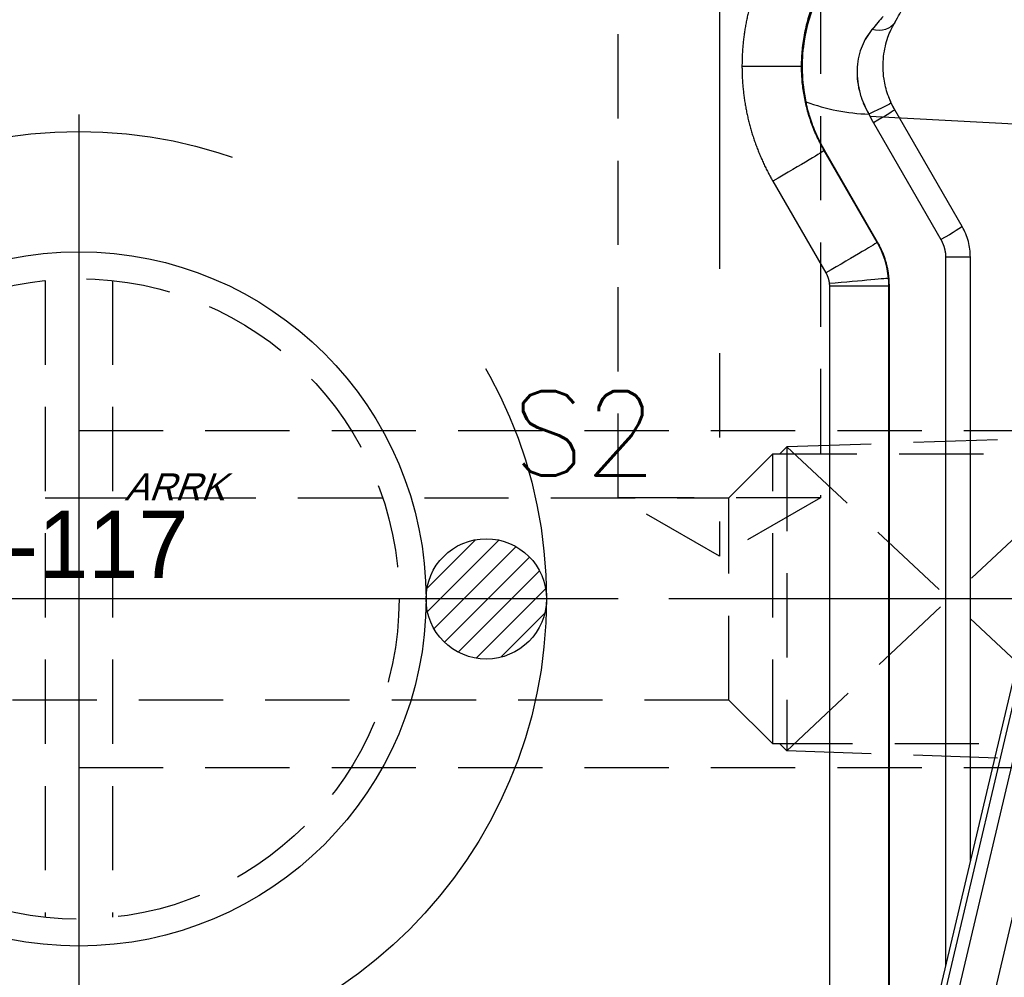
# Model space of a CAD drawing. Extents: x 2651 to 7771, y -1163 to 1075.
# Tile 318 of 490: x 5264 to 5293, y 44 to 73. Entities that reach past the tile are written whole.
import ezdxf
from ezdxf.enums import TextEntityAlignment as Align

# ---------------------------------------------------------------- set-up
doc = ezdxf.new("R2010")
doc.units = 0
doc.header["$LTSCALE"] = 10
for name, pattern in [('CENTER', [2, 1.25, -0.25, 0.25, -0.25]), ('CNSCEN', [17, 15, -1, 0, -1]), ('CNSHID', [4, 3, -1]), ('HIDDEN', [0.375, 0.25, -0.125])]:
    doc.linetypes.add(name, pattern=pattern)
doc.layers.get('0').update_dxf_attribs({"linetype": 'CONTINUOUS'})
doc.layers.get('Defpoints').update_dxf_attribs({"linetype": 'CONTINUOUS'})
for name, color, linetype in [('1', 7, 'CONTINUOUS'), ('9', 3, 'CONTINUOUS'), ('COOL', 150, 'HIDDEN'), ('DIM', 3, 'CONTINUOUS'), ('TEXT', 4, 'CONTINUOUS'), ('WL1-HL', 4, 'CNSHID'), ('WOR1-CL', 1, 'CNSCEN'), ('WOR1-DL', 7, 'CONTINUOUS')]:
    doc.layers.add(name, color=color, linetype=linetype)
doc.styles.add('china', font='txt')
doc.styles.get("Standard").update_dxf_attribs({"font": 'romans.shx'})
doc.dimstyles.new('MM& INCH5', dxfattribs={"dimtxt": 5, "dimasz": 2.5, "dimexe": 1, "dimexo": 0.5, "dimtad": 0, "dimrnd": 1.38778e-17, "dimzin": 9, "dimdsep": 46, "dimtxsty": 'Standard', "dimblk": 'CLOSED', "dimcen": 0, "dimclrd": 3, "dimclre": 3, "dimclrt": 3, "dimazin": 2, "dimtfac": 0.75, "dimtofl": 0, "dimtmove": 0, "dimatfit": 3, "dimfxl": 0, "dimtolj": 1, "dimarcsym": 0})

# ---------------------------------------------------------------- blocks, each defined once
blk = doc.blocks.new('DFSF')
at = {"layer": '1', "color": 252, "linetype": 'Continuous'}
for p, q in [((1284.445, 502.801), (1286.211, 502.801)), ((1288.344, 501.117), (1290.345, 497.652)), ((1297.937, 500.804), (1290.118, 467.624)), ((1286.896, 500.305), (1286.882, 500.297)), ((1288.455, 497.573), (1286.882, 500.297)), ((1289.105, 467.862), (1296.729, 500.216)), ((1285.359, 499.39), (1286.933, 496.666)), ((1288.469, 497.577), (1288.455, 497.573)), ((1290.484, 497.134), (1290.484, 476.114)), ((1291.22, 497.134), (1290.484, 497.134)), ((1287.037, 496.278), (1287.037, 470.416)), ((1287.037, 496.278), (1288.803, 496.278)), ((1288.803, 496.278), (1288.816, 496.282)), ((1288.803, 470.416), (1288.803, 496.278))]:
    blk.add_line(p, q, dxfattribs=at)
at = {"layer": '1', "color": 7, "linetype": 'Continuous'}
for p, q in [((1290.977, 498.041), (1288.976, 501.506)), ((1288.469, 497.577), (1286.896, 500.305)), ((1296.306, 500.117), (1288.726, 467.952)), ((1291.22, 479.237), (1291.22, 497.134)), ((1288.816, 470.416), (1288.816, 496.282)), ((1293.811, 490.224), (1288.568, 467.989))]:
    blk.add_line(p, q, dxfattribs=at)
at = {"layer": '1', "color": 110, "linetype": 'Continuous'}
for p, q in [((1288.24, 501.312), (1297.937, 500.804)), ((1297.937, 500.804), (1290.118, 467.624))]:
    blk.add_line(p, q, dxfattribs=at)
at = {"layer": '1', "color": 252, "linetype": 'Continuous', "extrusion": (0, 0, -1)}
for centre, major_axis, ratio, start_param, end_param in [((1288.303, 504.485), (0.673, -0.389), 0.72662, 0, 1.176287), ((1288.168, 501.378), (0.704, 0.329), 0.022151, 0, 1.52335), ((1288.303, 501.117), (0.673, 0.389), 0.026195, 0, 1.525457), ((1285.312, 499.39), (1.57, 0.907), 0.013096, 0.013091, 1.548127), ((1290.304, 497.652), (0.673, 0.389), 0.026195, 0, 1.525457), ((1286.885, 496.666), (1.57, 0.907), 0.013096, 0.013091, 1.548127), ((1286.986, 496.347), (-1.806, -0.161), 0.002329, 3.154943, 4.686313)]:
    blk.add_ellipse(centre, major_axis=major_axis, ratio=ratio, start_param=start_param, end_param=end_param, dxfattribs=at)
at = {"layer": '1', "color": 7, "linetype": 'Continuous'}
for points, knots in [([(1286.645, 504.75), (1286.51, 504.45), (1286.354, 504.005), (1286.202, 502.945), (1286.212, 502.335), (1286.34, 501.746)], [0, 0, 0, 0, 0.5, 0.5, 1, 1, 1, 1]), ([(1288.872, 501.706), (1288.838, 501.787), (1288.77, 501.943), (1288.701, 502.181), (1288.647, 502.454), (1288.622, 502.763), (1288.645, 503.203), (1288.738, 503.575), (1288.863, 503.887), (1288.936, 504.022), (1288.976, 504.097)], [0, 0, 0, 0, 0.087738, 0.170916, 0.250104, 0.374256, 0.5001, 0.749756, 0.860592, 1, 1, 1, 1]), ([(1286.34, 501.746), (1286.639, 501.634), (1286.951, 501.546), (1287.575, 501.423), (1287.89, 501.388), (1288.209, 501.378)], [0, 0, 0, 0, 0.5, 0.5, 1, 1, 1, 1]), ([(1288.976, 501.506), (1288.924, 501.605), (1288.859, 501.729), (1288.806, 501.858), (1288.796, 501.885)], [0, 0, 0, 0, 0.799036, 1, 1, 1, 1]), ([(1291.22, 497.134), (1291.217, 497.212), (1291.212, 497.368), (1291.164, 497.6), (1291.089, 497.828), (1291.015, 497.97), (1290.977, 498.041)], [0, 0, 0, 0, 0.246055, 0.494738, 0.746052, 1, 1, 1, 1])]:
    blk.add_open_spline(points, degree=3, knots=knots, dxfattribs=at)
at = {"layer": '1', "color": 252, "linetype": 'Continuous'}
for points, knots in [([(1286.211, 502.801), (1286.216, 502.966), (1286.225, 503.296), (1286.302, 503.787), (1286.421, 504.273), (1286.541, 504.585), (1286.602, 504.741)], [0, 0, 0, 0, 0.247557, 0.496742, 0.747556, 1, 1, 1, 1]), ([(1288.636, 504.275), (1288.584, 504.217), (1288.481, 504.099), (1288.361, 503.956), (1288.301, 503.884)], [0, 0, 0, 0, 0.495274, 1, 1, 1, 1]), ([(1288.301, 503.884), (1288.245, 503.809), (1288.134, 503.662), (1287.954, 503.312), (1287.825, 502.785), (1287.88, 502.18), (1288.017, 501.76), (1288.123, 501.534), (1288.183, 501.424), (1288.209, 501.378)], [0, 0, 0, 0, 0.12891, 0.250397, 0.500024, 0.749515, 0.874724, 0.946272, 1, 1, 1, 1]), ([(1286.882, 500.297), (1286.811, 500.427), (1286.67, 500.687), (1286.503, 501.098), (1286.372, 501.517), (1286.279, 501.943), (1286.222, 502.372), (1286.214, 502.659), (1286.211, 502.801)], [0, 0, 0, 0, 0.16988, 0.338473, 0.505781, 0.671805, 0.836544, 1, 1, 1, 1])]:
    blk.add_open_spline(points, degree=3, knots=knots, dxfattribs=at)
for points, weights in [([(1284.673, 504.55), (1284.521, 503.978), (1284.445, 503.392), (1284.445, 502.801)], [1, 0.994407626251, 0.994407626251, 1]), ([(1284.445, 502.801), (1284.445, 501.597), (1284.757, 500.433), (1285.359, 499.39)], [1, 0.977269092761, 0.977269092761, 1]), ([(1288.209, 501.378), (1288.25, 501.289), (1288.295, 501.202), (1288.344, 501.117)], [1, 0.99936792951, 0.99936792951, 1]), ([(1287.034, 496.347), (1287.036, 496.324), (1287.037, 496.301), (1287.037, 496.278)], [1, 0.999339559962, 0.999339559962, 1])]:
    blk.add_rational_spline(points, weights, degree=3, dxfattribs=at)
at = {"layer": '1', "color": 7, "linetype": 'Continuous'}
blk.add_open_spline([(1288.976, 504.097), (1289.083, 504.281), (1289.177, 504.443), (1289.256, 504.581)], degree=3, dxfattribs=at)
at = {"layer": '1', "color": 110, "linetype": 'Continuous'}
for points, knots in [([(1288.636, 504.275), (1288.584, 504.216), (1288.497, 504.118), (1288.381, 503.981), (1288.321, 503.909), (1288.301, 503.884)], [0, 0, 0, 0, 0.499944, 0.833015, 1, 1, 1, 1]), ([(1288.301, 503.884), (1288.246, 503.811), (1288.134, 503.665), (1287.957, 503.315), (1287.853, 502.895), (1287.857, 502.43), (1287.915, 502.077), (1288.029, 501.717), (1288.147, 501.494), (1288.209, 501.378)], [0, 0, 0, 0, 0.125196, 0.250266, 0.498548, 0.618996, 0.74852, 0.867889, 1, 1, 1, 1])]:
    blk.add_open_spline(points, degree=3, knots=knots, dxfattribs=at)
at = {"layer": '1', "color": 7, "linetype": 'Continuous'}
for points, weights in [([(1286.896, 500.305), (1286.636, 500.754), (1286.45, 501.239), (1286.34, 501.746)], [1, 0.991985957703, 0.991985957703, 1]), ([(1288.976, 501.506), (1288.939, 501.571), (1288.904, 501.638), (1288.872, 501.706)], [1, 0.99936792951, 0.99936792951, 1]), ([(1290.345, 497.652), (1290.436, 497.494), (1290.484, 497.317), (1290.484, 497.134)], [1, 0.977283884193, 0.977283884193, 1]), ([(1288.816, 496.282), (1288.816, 496.739), (1288.698, 497.181), (1288.469, 497.577)], [1, 0.977287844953, 0.977287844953, 1]), ([(1286.933, 496.666), (1286.989, 496.568), (1287.023, 496.46), (1287.034, 496.347)], [1, 0.98432771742, 0.98432771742, 1]), ([(1288.803, 496.278), (1288.803, 496.355), (1288.799, 496.432), (1288.792, 496.508)], [1, 0.999339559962, 0.999339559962, 1])]:
    blk.add_rational_spline(points, weights, degree=3, dxfattribs=at)
at = {"layer": '1', "color": 110, "linetype": 'Continuous'}
blk.add_open_spline([(1288.209, 501.378), (1288.224, 501.345), (1288.24, 501.312)], degree=2, dxfattribs=at)
at = {"layer": '1', "color": 252, "linetype": 'Continuous'}
blk.add_open_spline([(1288.792, 496.508), (1288.759, 496.882), (1288.643, 497.248), (1288.455, 497.573)], degree=3, dxfattribs=at)
blk = doc.blocks.new('*X8')
at = {"color": 0}
for p, q in [((745.423, 286.51), (747.026, 288.113)), ((745.479, 285.86), (747.676, 288.057)), ((769.614, 286.66), (771.046, 288.092)), ((769.624, 285.963), (771.743, 288.082)), ((745.698, 285.371), (748.165, 287.838)), ((769.819, 285.451), (772.255, 287.887)), ((746.025, 284.992), (748.544, 287.51)), ((770.129, 285.053), (772.653, 287.577)), ((770.539, 284.757), (772.949, 287.167)), ((746.455, 284.714), (748.822, 287.081)), ((747.01, 284.562), (748.974, 286.526)), ((771.067, 284.578), (773.128, 286.639)), ((747.817, 284.662), (748.874, 285.719)), ((771.802, 284.605), (773.101, 285.904))]:
    blk.add_line(p, q, dxfattribs=at)
blk = doc.blocks.new('117')
at = {"layer": 'WL1-HL'}
for centre, radius in [((254.95, 1693.104), 13.87), ((254.95, 1693.104), 10.3), ((242.865, 1693.104), 1.785), ((267.035, 1693.104), 1.785)]:
    blk.add_circle(centre, radius, dxfattribs=at)
at = {"layer": 'WOR1-CL'}
for p, q in [((254.95, 1707.474), (254.95, 1678.734)), ((269.32, 1693.104), (240.58, 1693.104))]:
    blk.add_line(p, q, dxfattribs=at)
at = {"layer": 'WL1-HL'}
blk.add_blockref('*X8', (-504.334, 1406.767), dxfattribs=at)
at = {"layer": '9', "style": 'china'}
blk.add_text('2-117', height=2, dxfattribs=at).set_placement((251.365, 1693.722))
at = {"layer": 'WOR1-DL', "style": 'china', "oblique": 20}
blk.add_text('ARRK', height=0.8, dxfattribs=at).set_placement((256.305, 1696.027))
blk = doc.blocks.new('*D71')
at = {"layer": 'Defpoints', "color": 0}
for p in [(5205.684, 387.642), (5480.685, 55.642), (5500.003, 55.642)]:
    blk.add_point(p, dxfattribs=at)
at = {"layer": 'DIM', "color": 3, "lineweight": -2}
blk.add_line((5481.185, 55.642), (5500.003, 55.642), dxfattribs=at)
at = {"layer": 'DIM', "color": 3, "insert": (5525.747, 55.642), "char_height": 5, "attachment_point": 5}
blk.add_mtext('\\A1;332 [13.071]', dxfattribs=at)
blk = doc.blocks.new('_Closed')
at = {"color": 0, "linetype": 'ByBlock', "lineweight": -2}
for p, q in [((-1, 0.167), (0, 0)), ((-1, 0.167), (-1, -0.167)), ((0, 0), (-1, -0.167)), ((0, 0), (-1, 0))]:
    blk.add_line(p, q, dxfattribs=at)
blk = doc.blocks.new('*D72')
at = {"layer": 'Defpoints', "color": 0}
for p in [(5205.684, 387.642), (5480.684, 12.642), (5500.003, 12.642)]:
    blk.add_point(p, dxfattribs=at)
at = {"layer": 'DIM', "color": 3, "lineweight": -2}
blk.add_line((5481.184, 12.642), (5500.003, 12.642), dxfattribs=at)
at = {"layer": 'DIM', "color": 3, "insert": (5525.747, 12.642), "char_height": 5, "attachment_point": 5}
blk.add_mtext('\\A1;375 [14.764]', dxfattribs=at)
blk = doc.blocks.new('*D73')
at = {"layer": 'Defpoints', "color": 0}
for p in [(5205.684, 387.642), (5415.212, -22.358), (5500.003, -22.358)]:
    blk.add_point(p, dxfattribs=at)
at = {"layer": 'DIM', "color": 3, "lineweight": -2}
blk.add_line((5415.712, -22.358), (5500.003, -22.358), dxfattribs=at)
at = {"layer": 'DIM', "color": 3, "insert": (5525.747, -22.358), "char_height": 5, "attachment_point": 5}
blk.add_mtext('\\A1;410 [16.142]', dxfattribs=at)
blk = doc.blocks.new('*D74')
at = {"layer": 'Defpoints', "color": 0}
for p in [(5205.684, 387.642), (5429.204, -84.358), (5500.003, -84.358)]:
    blk.add_point(p, dxfattribs=at)
at = {"layer": 'DIM', "color": 3, "lineweight": -2}
blk.add_line((5429.704, -84.358), (5500.003, -84.358), dxfattribs=at)
at = {"layer": 'DIM', "color": 3, "insert": (5525.747, -84.358), "char_height": 5, "attachment_point": 5}
blk.add_mtext('\\A1;472 [18.583]', dxfattribs=at)
blk = doc.blocks.new('*D75')
at = {"layer": 'Defpoints', "color": 0}
for p in [(5205.684, 387.642), (5478.684, -137.358), (5500.003, -137.358)]:
    blk.add_point(p, dxfattribs=at)
at = {"layer": 'DIM', "color": 3, "lineweight": -2}
blk.add_line((5479.184, -137.358), (5500.003, -137.358), dxfattribs=at)
at = {"layer": 'DIM', "color": 3, "insert": (5525.747, -137.358), "char_height": 5, "attachment_point": 5}
blk.add_mtext('\\A1;525 [20.669]', dxfattribs=at)
blk = doc.blocks.new('*D79')
at = {"layer": 'Defpoints', "color": 0}
for p in [(5205.684, 387.642), (5325.684, -12.358), (5500.003, -12.358)]:
    blk.add_point(p, dxfattribs=at)
at = {"layer": 'DIM', "color": 3, "lineweight": -2}
blk.add_line((5326.184, -12.358), (5500.003, -12.358), dxfattribs=at)
at = {"layer": 'DIM', "color": 3, "insert": (5525.747, -12.358), "char_height": 5, "attachment_point": 5}
blk.add_mtext('\\A1;400 [15.748]', dxfattribs=at)
blk = doc.blocks.new('*D80')
at = {"layer": 'Defpoints', "color": 0}
for p in [(5205.684, 387.642), (5402.684, -110.878), (5402.684, -149.784)]:
    blk.add_point(p, dxfattribs=at)
at = {"layer": 'DIM', "color": 3, "lineweight": -2}
blk.add_line((5402.684, -111.378), (5402.684, -149.784), dxfattribs=at)
at = {"layer": 'DIM', "color": 3, "insert": (5402.684, -172.79), "char_height": 5, "attachment_point": 5, "rotation": 90}
blk.add_mtext('\\A1;197 [7.756]', dxfattribs=at)
blk = doc.blocks.new('*D81')
at = {"layer": 'Defpoints', "color": 0}
for p in [(5205.684, 387.642), (5335.684, -75.038), (5335.684, -149.784)]:
    blk.add_point(p, dxfattribs=at)
at = {"layer": 'DIM', "color": 3, "lineweight": -2}
blk.add_line((5335.684, -75.538), (5335.684, -149.784), dxfattribs=at)
at = {"layer": 'DIM', "color": 3, "insert": (5335.684, -172.79), "char_height": 5, "attachment_point": 5, "rotation": 90}
blk.add_mtext('\\A1;130 [5.118]', dxfattribs=at)
blk = doc.blocks.new('*D84')
at = {"layer": 'Defpoints', "color": 0}
for p in [(5205.684, 387.642), (5358.364, -52.358), (5500.003, -52.358)]:
    blk.add_point(p, dxfattribs=at)
at = {"layer": 'DIM', "color": 3, "lineweight": -2}
blk.add_line((5358.864, -52.358), (5500.003, -52.358), dxfattribs=at)
at = {"layer": 'DIM', "color": 3, "insert": (5525.747, -52.358), "char_height": 5, "attachment_point": 5}
blk.add_mtext('\\A1;440 [17.323]', dxfattribs=at)
blk = doc.blocks.new('*D301')
at = {"layer": 'Defpoints', "color": 0}
for p in [(5205.684, 387.642), (5315.684, -137.358), (5315.684, -149.784)]:
    blk.add_point(p, dxfattribs=at)
at = {"layer": 'DIM', "color": 3, "lineweight": -2}
blk.add_line((5315.684, -137.858), (5315.684, -149.784), dxfattribs=at)
at = {"layer": 'DIM', "color": 3, "insert": (5315.684, -172.79), "char_height": 5, "attachment_point": 5, "rotation": 90}
blk.add_mtext('\\A1;110 [4.331]', dxfattribs=at)

msp = doc.modelspace()

# ---------------------------------------------------------------- linework, layer by layer
at = {"layer": 'COOL', "color": 1, "linetype": 'CENTER'}
for p, q in [((5284.684, 137.935), (5284.684, 56.91)), ((5265.684, 67.642), (5265.684, 43.642)), ((5296.684, 55.642), (5247.952, 55.642)), ((5480.684, 55.642), (5265.685, 55.642))]:
    msp.add_line(p, q, dxfattribs=at)
at = {"layer": 'COOL'}
for p, q in [((5264.684, 65.089), (5264.684, 46.195)), ((5266.684, 65.089), (5266.684, 46.195)), ((5265.685, 60.642), (5443.09, 60.642)), ((5287.684, 58.642), (5281.684, 58.642)), ((5265.685, 50.642), (5443.09, 50.642))]:
    msp.add_line(p, q, dxfattribs=at)
for points in [[(5287.684, 126.217), (5287.684, 58.642), (5284.684, 56.91), (5281.684, 58.642), (5281.684, 126.217)], [(5296.684, 60.492), (5286.684, 60.151), (5286.475, 59.942)], [(5296.684, 50.792), (5286.684, 60.151), (5286.684, 51.133), (5296.684, 60.492)], [(5286.266, 51.342), (5284.966, 52.642), (5284.966, 58.642), (5286.266, 59.942)], [(5296.134, 51.342), (5286.266, 51.342), (5286.266, 59.942), (5296.134, 59.942)], [(5284.966, 52.642), (5249.684, 52.642), (5247.952, 55.642), (5249.684, 58.642), (5284.966, 58.642)], [(5296.684, 50.792), (5286.684, 51.133), (5286.475, 51.342)]]:
    msp.add_lwpolyline(points, dxfattribs=at)
msp.add_circle((5265.684, 55.642), 9.5, dxfattribs=at)

# ---------------------------------------------------------------- block references
msp.add_blockref('117', (5010.734, -1637.462), dxfattribs=at)
at = {"layer": 'DIM'}
msp.add_blockref('DFSF', (4000.91, -431.352), dxfattribs=at)

# ---------------------------------------------------------------- texts
at = {"layer": 'TEXT'}
msp.add_text('S2', height=2.5, dxfattribs=at).set_placement((5280.684, 60.553), align=Align.MIDDLE)

# ---------------------------------------------------------------- dimensions: what is measured, and where the dimension line sits
at = {"layer": 'DIM'}
for feature_location, offset, dtype, picture, middle in [((5480.685, 55.642), (19.319, 0), 0, '*D71', (5525.747, 55.642)), ((5480.684, 12.642), (19.319, 0), 0, '*D72', (5525.747, 12.642)), ((5415.212, -22.358), (84.791, 0), 0, '*D73', (5525.747, -22.358)), ((5429.204, -84.358), (70.799, 0), 0, '*D74', (5525.747, -84.358)), ((5478.684, -137.358), (21.319, 0), 0, '*D75', (5525.747, -137.358)), ((5325.684, -12.358), (174.319, 0), 0, '*D79', (5525.747, -12.358)), ((5402.684, -110.878), (0, -38.906), 1, '*D80', (5402.684, -172.79)), ((5335.684, -75.038), (0, -74.746), 1, '*D81', (5335.684, -172.79)), ((5358.364, -52.358), (141.639, 0), 0, '*D84', (5525.747, -52.358)), ((5315.684, -137.358), (0, -12.426), 1, '*D301', (5315.684, -172.79))]:
    dim = msp.add_ordinate_dim(feature_location=feature_location, offset=offset, dtype=dtype, origin=(5205.684, 387.642), dimstyle='MM& INCH5', dxfattribs=at)
    dim.commit()
    dim.dimension.update_dxf_attribs({"geometry": picture, "text_midpoint": middle})

doc.saveas('drawing.dxf')
